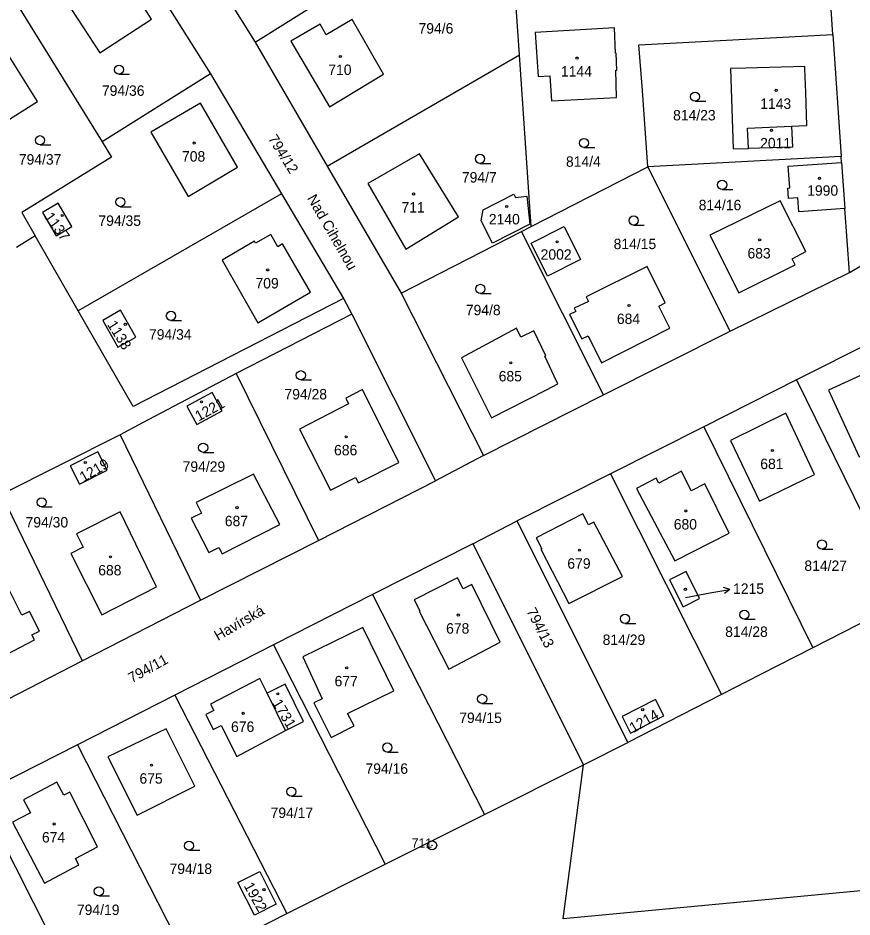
# Model space of a CAD drawing. Extents: x -680203 to -673936, y -1102717 to -1093650.
# Drawn here: x -678976.8 to -678840.6, y -1097956.2 to -1097809.5 of the extents above; entities that cross this region are included whole.
import ezdxf

# ---------------------------------------------------------------- set-up
doc = ezdxf.new("R2010")
doc.units = 0
for name, color, linetype in [('SOxx02xx_Koleje_param další_Popis10', 7, 'Continuous'), ('SOxx02xx_Staničení_Popis10', 7, 'Continuous'), ('SOxxxxxx_Koleje_hlavní_body_Popis10', 7, 'Continuous'), ('SOxxxxxx_Koleje_param další_Popis10', 7, 'Continuous'), ('SOxxxxxx_Osa_bod_P', 7, 'Continuous'), ('x_prac', 7, 'Continuous')]:
    doc.layers.add(name, color=color, linetype=linetype)

msp = doc.modelspace()

# ---------------------------------------------------------------- linework, layer by layer
at = {"layer": 'SOxx02xx_Koleje_param další_Popis10'}
for radius in [0.75, 0.03]:
    msp.add_circle((-678909.18, -1097944.49), radius, dxfattribs=at)
at = {"layer": 'SOxx02xx_Staničení_Popis10'}
for p, q in [((-678863.48, -1097903.24), (-678860.53, -1097902.72)), ((-678860.53, -1097902.72), (-678861.6, -1097902.4)), ((-678860.53, -1097902.72), (-678861.42, -1097903.39)), ((-678867.79, -1097904.02), (-678863.48, -1097903.24))]:
    msp.add_line(p, q, dxfattribs=at)
at = {"layer": 'SOxxxxxx_Koleje_hlavní_body_Popis10'}
for p, q in [((-678960.32, -1097818.66), (-678958.57, -1097818.66)), ((-678866.24, -1097823.05), (-678864.49, -1097823.05)), ((-678973.2, -1097830.17), (-678971.45, -1097830.17)), ((-678884.37, -1097830.62), (-678882.62, -1097830.62)), ((-678901.36, -1097833.2), (-678899.61, -1097833.2)), ((-678861.81, -1097837.44), (-678860.06, -1097837.44)), ((-678960.09, -1097840.26), (-678958.34, -1097840.26)), ((-678876.27, -1097843.26), (-678874.52, -1097843.26)), ((-678901.29, -1097854.43), (-678899.54, -1097854.43)), ((-678951.83, -1097858.83), (-678950.08, -1097858.83)), ((-678930.62, -1097868.52), (-678928.87, -1097868.52)), ((-678946.56, -1097880.35), (-678944.81, -1097880.35)), ((-678972.95, -1097889.25), (-678971.2, -1097889.25)), ((-678845.49, -1097896.15), (-678843.74, -1097896.15)), ((-678877.67, -1097908.26), (-678875.92, -1097908.26)), ((-678858.18, -1097907.59), (-678856.43, -1097907.59)), ((-678901, -1097921.34), (-678899.25, -1097921.34)), ((-678916.48, -1097929.27), (-678914.73, -1097929.27)), ((-678932.16, -1097936.47), (-678930.41, -1097936.47)), ((-678948.88, -1097945.29), (-678947.13, -1097945.29)), ((-678963.6, -1097952.73), (-678961.85, -1097952.73))]:
    msp.add_line(p, q, dxfattribs=at)
for centre in [(-678960.32, -1097817.91), (-678866.24, -1097822.3), (-678973.2, -1097829.42), (-678884.37, -1097829.87), (-678901.36, -1097832.45), (-678861.81, -1097836.69), (-678960.09, -1097839.51), (-678876.27, -1097842.51), (-678901.29, -1097853.68), (-678951.83, -1097858.08), (-678930.62, -1097867.77), (-678946.56, -1097879.6), (-678972.95, -1097888.5), (-678845.49, -1097895.4), (-678877.67, -1097907.51), (-678858.18, -1097906.84), (-678901, -1097920.59), (-678916.48, -1097928.52), (-678932.16, -1097935.72), (-678948.88, -1097944.54), (-678963.6, -1097951.98)]:
    msp.add_circle(centre, 0.75, dxfattribs=at)
at = {"layer": 'SOxxxxxx_Koleje_param další_Popis10'}
for centre in [(-678924.15, -1097815.75), (-678885.52, -1097816.01), (-678852.98, -1097821.28), (-678853.74, -1097827.79), (-678948.03, -1097829.87), (-678845.9, -1097835.63), (-678912.2, -1097838.19), (-678897, -1097840.23), (-678969.6, -1097841.69), (-678855.69, -1097845.68), (-678888.75, -1097846), (-678936.04, -1097850.58), (-678877.02, -1097856.38), (-678959.28, -1097859.47), (-678896.32, -1097865.74), (-678946.83, -1097872.11), (-678923.21, -1097877.82), (-678853.6, -1097880.06), (-678965.81, -1097882), (-678941.05, -1097889.37), (-678867.73, -1097889.91), (-678885.11, -1097896.32), (-678961.71, -1097897.4), (-678867.81, -1097902.7), (-678904.9, -1097906.9), (-678923.12, -1097915.51), (-678934.38, -1097919.75), (-678940.03, -1097922.94), (-678874.78, -1097922.34), (-678954.99, -1097931.39), (-678970.91, -1097941), (-678936.64, -1097951.71)]:
    msp.add_circle(centre, 0.175, dxfattribs=at)
at = {"layer": 'x_prac'}
for p, q in [((-678953.91, -1097788.1), (-678938.08, -1097813.41)), ((-678961.37, -1097793.04), (-678945.39, -1097818.59)), ((-678938.08, -1097813.41), (-678918.44, -1097801.1)), ((-678978.92, -1097804.07), (-678963.07, -1097829.69)), ((-678894.91, -1097815.47), (-678895.44, -1097807.68)), ((-678938.08, -1097813.41), (-678926.32, -1097833.64)), ((-678843.74, -1097812.17), (-678842.39, -1097832.06)), ((-678926.32, -1097833.64), (-678894.91, -1097815.47)), ((-678892.98, -1097843.5), (-678894.91, -1097815.47)), ((-678945.39, -1097818.59), (-678963.07, -1097829.69)), ((-678945.39, -1097818.59), (-678933.76, -1097838.18)), ((-678842.39, -1097832.06), (-678873.97, -1097833.76)), ((-678842.32, -1097833.03), (-678842.39, -1097832.06)), ((-678926.32, -1097833.64), (-678914.25, -1097854.4)), ((-678892.98, -1097843.5), (-678873.97, -1097833.76)), ((-678860.5, -1097860.56), (-678873.97, -1097833.76)), ((-678842.32, -1097833.03), (-678841.76, -1097840.57)), ((-678933.76, -1097838.18), (-678966.99, -1097857.25)), ((-678933.76, -1097838.18), (-678923.64, -1097855.23)), ((-678840.99, -1097851.02), (-678841.76, -1097840.57)), ((-678894.56, -1097844.31), (-678892.98, -1097843.5)), ((-678974.01, -1097845.04), (-678977.07, -1097846.93)), ((-678966.99, -1097857.25), (-678974.01, -1097845.04)), ((-678914.25, -1097854.4), (-678894.56, -1097844.31)), ((-678881.2, -1097870.99), (-678894.56, -1097844.31)), ((-678860.5, -1097860.56), (-678840.99, -1097851.02)), ((-678914.25, -1097854.4), (-678900.79, -1097880.87)), ((-678923.64, -1097855.23), (-678922.3, -1097857.79)), ((-678922.3, -1097857.79), (-678941.15, -1097867.51)), ((-678922.3, -1097857.79), (-678908.62, -1097885.02)), ((-678881.2, -1097870.99), (-678860.5, -1097860.56)), ((-678834.33, -1097860.83), (-678849.66, -1097868.54)), ((-678941.15, -1097867.51), (-678927.73, -1097894.71)), ((-678849.66, -1097868.54), (-678864.79, -1097876.16)), ((-678849.66, -1097868.54), (-678831.96, -1097904.57)), ((-678900.79, -1097880.87), (-678881.2, -1097870.99)), ((-678864.79, -1097876.16), (-678880.05, -1097883.84)), ((-678864.79, -1097876.16), (-678846.99, -1097912.25)), ((-678960.14, -1097877.47), (-678979.48, -1097887.23)), ((-678960.14, -1097877.47), (-678947.01, -1097904.5)), ((-678900.79, -1097880.87), (-678908.62, -1097885.02)), ((-678880.05, -1097883.84), (-678895.29, -1097891.51)), ((-678880.05, -1097883.84), (-678861.94, -1097919.88)), ((-678927.73, -1097894.71), (-678908.62, -1097885.02)), ((-678979.48, -1097887.23), (-678966.3, -1097914.38)), ((-678902.51, -1097895.27), (-678895.29, -1097891.51)), ((-678877.23, -1097927.69), (-678895.29, -1097891.51)), ((-678947.01, -1097904.5), (-678927.73, -1097894.71)), ((-678902.51, -1097895.27), (-678918.89, -1097903.57)), ((-678902.51, -1097895.27), (-678884.45, -1097931.36)), ((-678918.89, -1097903.57), (-678935.06, -1097911.78)), ((-678918.89, -1097903.57), (-678900.64, -1097939.45)), ((-678966.3, -1097914.38), (-678947.01, -1097904.5)), ((-678831.96, -1097904.57), (-678846.99, -1097912.25)), ((-678935.06, -1097911.78), (-678951.18, -1097919.98)), ((-678935.06, -1097911.78), (-678916.83, -1097947.55)), ((-678985.38, -1097924.16), (-678966.3, -1097914.38)), ((-678951.18, -1097919.98), (-678967.07, -1097928.07)), ((-678951.18, -1097919.98), (-678932.91, -1097955.59)), ((-678933.11, -1097925.74), (-678936.12, -1097919.65)), ((-678861.94, -1097919.88), (-678877.23, -1097927.69)), ((-678884.45, -1097931.36), (-678877.23, -1097927.69)), ((-678967.07, -1097928.07), (-678983.21, -1097936.27)), ((-678967.07, -1097928.07), (-678948.91, -1097963.73)), ((-678900.64, -1097939.45), (-678884.45, -1097931.36)), ((-678887.76, -1097956.47), (-678884.45, -1097931.36)), ((-678983.21, -1097936.27), (-678965.08, -1097971.96)), ((-678916.83, -1097947.55), (-678900.64, -1097939.45)), ((-678932.91, -1097955.59), (-678916.83, -1097947.55)), ((-678948.91, -1097963.73), (-678932.91, -1097955.59))]:
    msp.add_line(p, q, dxfattribs=at)
for points in [[(-678963.44, -1097815.14), (-678955.01, -1097809.64), (-678961.34, -1097799.76), (-678969.9, -1097805.18), (-678963.44, -1097815.14)], [(-678843.74, -1097812.17), (-678844.08, -1097807.19), (-678844.22, -1097805.2)], [(-678983.7, -1097829.4), (-678973.63, -1097823.1), (-678981.83, -1097810.05), (-678990.69, -1097815.62), (-678984.79, -1097825), (-678985.99, -1097825.76), (-678983.7, -1097829.4)], [(-678922.23, -1097809.74), (-678926.45, -1097812.19), (-678927.46, -1097810.45), (-678932.25, -1097813.23), (-678925.95, -1097823.94), (-678917.13, -1097818.66), (-678922.23, -1097809.74)], [(-678879.04, -1097822.47), (-678879.17, -1097818.01), (-678879.02, -1097818), (-678879.1, -1097815.19), (-678879.25, -1097815.19), (-678879.37, -1097811.06), (-678892.33, -1097811.83), (-678891.85, -1097819.03), (-678889.96, -1097818.9), (-678889.69, -1097823.01), (-678879.04, -1097822.47)], [(-678873.97, -1097833.76), (-678874.82, -1097821.28), (-678875.4, -1097813.86), (-678843.74, -1097812.17)], [(-678850.5, -1097827.13), (-678847.98, -1097827.02), (-678848.16, -1097821.65), (-678848.29, -1097817.69), (-678848.3, -1097817.4), (-678857.93, -1097817.64), (-678860.46, -1097817.7), (-678860.03, -1097830.83), (-678857.53, -1097830.75)], [(-678940.95, -1097833.82), (-678947, -1097823.37), (-678955.13, -1097828.08), (-678949.02, -1097838.58), (-678940.95, -1097833.82)], [(-678857.53, -1097830.75), (-678857.69, -1097827.46), (-678850.5, -1097827.13)], [(-678850.5, -1097827.13), (-678850.33, -1097830.53), (-678857.53, -1097830.75)], [(-678963.07, -1097829.69), (-678961.51, -1097832.2), (-678976.19, -1097841.23), (-678974.01, -1097845.04)], [(-678904.88, -1097841.91), (-678911.22, -1097831.61), (-678919.66, -1097836.48), (-678913.46, -1097847.19), (-678904.88, -1097841.91)], [(-678841.76, -1097840.57), (-678849.27, -1097841.11), (-678849.44, -1097838.81), (-678850.96, -1097838.92), (-678851.08, -1097837.23), (-678850.78, -1097837.21), (-678851.04, -1097833.66), (-678842.32, -1097833.03)], [(-678900.82, -1097840.78), (-678895.84, -1097838.22), (-678895.57, -1097838.75), (-678893.72, -1097838.56), (-678893.2, -1097843.1), (-678899.32, -1097846.24), (-678901.17, -1097842.56), (-678900.82, -1097840.78)], [(-678968.02, -1097843.52), (-678970.24, -1097839.69), (-678972.81, -1097841.2), (-678970.57, -1097845.02), (-678968.02, -1097843.52)], [(-678852.34, -1097839.3), (-678863.8, -1097844.9), (-678859.1, -1097854.34), (-678849.87, -1097849.75), (-678850.4, -1097848.77), (-678848.15, -1097847.56), (-678852.34, -1097839.3)], [(-678890.32, -1097851.62), (-678893.02, -1097846.2), (-678887.61, -1097843.5), (-678884.93, -1097848.9), (-678890.32, -1097851.62)], [(-678938, -1097846.24), (-678938.2, -1097845.91), (-678943.46, -1097848.98), (-678937.61, -1097859.19), (-678929.06, -1097854.2), (-678933.6, -1097846.35), (-678934.36, -1097846.79), (-678935.53, -1097844.79), (-678938, -1097846.24)], [(-678840.99, -1097851.02), (-678832.09, -1097845.78), (-678831.23, -1097845.71)], [(-678883.65, -1097855.72), (-678885.97, -1097856.84), (-678885.73, -1097857.35), (-678886.75, -1097857.83), (-678884.72, -1097861.82), (-678883.71, -1097861.31), (-678881.5, -1097865.73), (-678870.37, -1097860.1), (-678872.16, -1097856.47), (-678871.13, -1097855.96), (-678874.06, -1097850.03), (-678884.02, -1097854.99), (-678883.65, -1097855.72)], [(-678923.64, -1097855.23), (-678958.01, -1097872.87), (-678966.99, -1097857.25)], [(-678957.55, -1097861.53), (-678960.04, -1097857.15), (-678962.96, -1097858.81), (-678960.48, -1097863.19), (-678957.55, -1097861.53)], [(-678894.67, -1097861.55), (-678895.39, -1097860.07), (-678904.4, -1097864.93), (-678899.47, -1097874.74), (-678890.51, -1097870.13), (-678888.62, -1097869.16), (-678889.22, -1097867.92), (-678890.78, -1097864.67), (-678890.6, -1097864.58), (-678892.55, -1097860.53), (-678894.67, -1097861.55)], [(-678941.15, -1097867.51), (-678956.48, -1097875.55), (-678960.14, -1097877.47)], [(-678839.24, -1097867.8), (-678844.46, -1097870.2), (-678839.45, -1097881.07), (-678831.1, -1097877.28), (-678835.35, -1097868.36), (-678836.07, -1097866.86), (-678836.27, -1097866.43), (-678836.84, -1097866.69), (-678839.24, -1097867.8)], [(-678945.07, -1097870.57), (-678949.24, -1097872.82), (-678947.61, -1097875.82), (-678943.45, -1097873.57), (-678945.07, -1097870.57)], [(-678925.78, -1097886.53), (-678921.68, -1097884.45), (-678921.22, -1097885.35), (-678914.63, -1097881.99), (-678920.54, -1097870.1), (-678923.29, -1097871.52), (-678922.82, -1097872.42), (-678930.84, -1097876.59), (-678925.78, -1097886.53)], [(-678846.71, -1097883.95), (-678851.43, -1097873.97), (-678860.46, -1097878.44), (-678855.69, -1097888.3), (-678846.71, -1097883.95)], [(-678963.77, -1097880.27), (-678968.29, -1097882.57), (-678966.77, -1097885.54), (-678962.26, -1097883.24), (-678963.77, -1097880.27)], [(-678872.16, -1097885.4), (-678872.61, -1097884.54), (-678875.79, -1097886.23), (-678869.51, -1097898.06), (-678860.66, -1097893.55), (-678864.62, -1097885.51), (-678866.86, -1097886.61), (-678868.44, -1097883.42), (-678872.16, -1097885.4)], [(-678948.5, -1097891.1), (-678945.66, -1097896.7), (-678944, -1097895.86), (-678943.46, -1097896.93), (-678934.04, -1097892.12), (-678938.35, -1097883.92), (-678947.72, -1097888.53), (-678946.84, -1097890.26), (-678948.5, -1097891.1)], [(-678966.14, -1097895.81), (-678968.18, -1097896.84), (-678963.14, -1097906.88), (-678954.21, -1097902.29), (-678960.14, -1097890.08), (-678967.23, -1097893.64), (-678966.14, -1097895.81)], [(-678883.62, -1097892.18), (-678884.56, -1097890.41), (-678892.2, -1097894.31), (-678891.27, -1097896.08), (-678891.42, -1097896.16), (-678886.82, -1097905.03), (-678878.08, -1097900.6), (-678882.77, -1097891.73), (-678883.62, -1097892.18)], [(-678870.38, -1097901.18), (-678868.16, -1097905.58), (-678865.48, -1097904.22), (-678867.71, -1097899.82), (-678870.38, -1097901.18)], [(-678911.28, -1097906.26), (-678906.47, -1097915.76), (-678898.04, -1097911.34), (-678902.69, -1097901.91), (-678904.11, -1097902.63), (-678905.02, -1097900.82), (-678912.08, -1097904.4), (-678911.17, -1097906.2), (-678911.28, -1097906.26)], [(-678976.16, -1097906.92), (-678978.53, -1097902.24), (-678987.43, -1097906.54), (-678983.19, -1097915.7), (-678974.12, -1097910.97), (-678974.54, -1097910.13), (-678973.31, -1097909.51), (-678974.93, -1097906.3), (-678976.16, -1097906.92)], [(-678920.47, -1097908.91), (-678930.29, -1097913.74), (-678927.13, -1097920.58), (-678928.48, -1097921.25), (-678925.66, -1097926.89), (-678921.92, -1097925), (-678922.97, -1097922.96), (-678915.41, -1097919.25), (-678920.47, -1097908.91)], [(-678846.99, -1097912.25), (-678855.54, -1097916.61), (-678861.94, -1097919.88)], [(-678936.12, -1097919.65), (-678937.29, -1097917.27), (-678945.36, -1097921.42), (-678944.83, -1097922.49), (-678946.14, -1097923.14), (-678944.93, -1097925.57), (-678943.62, -1097924.91), (-678941.09, -1097929.98), (-678933.11, -1097925.74)], [(-678933.11, -1097925.74), (-678930.17, -1097924.28), (-678933.15, -1097918.18), (-678936.12, -1097919.65)], [(-678872.68, -1097920.69), (-678878.13, -1097923.44), (-678876.76, -1097926.17), (-678871.33, -1097923.37), (-678872.68, -1097920.69)], [(-678962.11, -1097930.03), (-678957.33, -1097939.56), (-678947.95, -1097934.83), (-678952.63, -1097925.47), (-678962.11, -1097930.03)], [(-678972.49, -1097950.63), (-678966.85, -1097947.64), (-678967.39, -1097946.62), (-678963.81, -1097944.72), (-678968.35, -1097935.81), (-678969.33, -1097936.32), (-678970.46, -1097934.18), (-678975.89, -1097937.03), (-678974.76, -1097939.18), (-678977.7, -1097940.72), (-678972.49, -1097950.63)], [(-678785.71, -1097946.88), (-678809.1, -1097949.07), (-678848.43, -1097952.77), (-678849.53, -1097952.88), (-678887.76, -1097956.47)], [(-678938.2, -1097955.89), (-678940.89, -1097950.54), (-678937.32, -1097948.75), (-678934.63, -1097954.1), (-678938.2, -1097955.89)]]:
    msp.add_lwpolyline(points, dxfattribs=at)

# ---------------------------------------------------------------- texts
at = {"layer": 'SOxx02xx_Koleje_param další_Popis10'}
msp.add_text('711', height=1.5, dxfattribs=at).set_placement((-678912.52, -1097944.86))
at = {"layer": 'SOxx02xx_Staničení_Popis10'}
for s, rotation, p in [('Nad Cihelnou', 300, (-678929.64, -1097838.87)), ('Havírská', 30, (-678944.15, -1097911.15))]:
    msp.add_text(s, height=1.7, rotation=rotation, dxfattribs=at).set_placement(p)
at = {"layer": 'SOxxxxxx_Osa_bod_P'}
for s, p in [('794/6', (-678911.39, -1097812.01)), ('710', (-678926.13, -1097818.77)), ('1144', (-678888.13, -1097819.03)), ('794/36', (-678963.1, -1097822.17)), ('1143', (-678855.59, -1097824.3)), ('814/23', (-678869.82, -1097826.18)), ('2011', (-678855.6, -1097830.74)), ('794/37', (-678976.67, -1097833.39)), ('708', (-678950.02, -1097832.9)), ('814/4', (-678887.32, -1097833.75)), ('794/7', (-678904.31, -1097836.32)), ('1990', (-678847.92, -1097838.47)), ('711', (-678914.18, -1097841.22)), ('814/16', (-678865.64, -1097840.84)), ('794/35', (-678963.67, -1097843.39)), ('2140', (-678899.91, -1097843.15)), ('814/15', (-678879.53, -1097847.19)), ('2002', (-678891.45, -1097848.91)), ('683', (-678857.67, -1097848.71)), ('709', (-678938.02, -1097853.6)), ('794/8', (-678903.67, -1097857.97)), ('684', (-678879, -1097859.41)), ('794/34', (-678955.41, -1097861.96)), ('685', (-678898.3, -1097868.77)), ('794/28', (-678933.29, -1097871.71)), ('686', (-678925.19, -1097880.84)), ('794/29', (-678949.92, -1097883.52)), ('681', (-678855.58, -1097883.08)), ('794/30', (-678975.57, -1097892.61)), ('687', (-678943.03, -1097892.4)), ('680', (-678869.71, -1097892.94)), ('679', (-678887.09, -1097899.34)), ('814/27', (-678848.38, -1097899.7)), ('688', (-678963.7, -1097900.43)), ('1215', (-678860.02, -1097903.44)), ('678', (-678906.89, -1097909.93)), ('814/28', (-678861.31, -1097910.47)), ('814/29', (-678881.32, -1097911.78)), ('677', (-678925.1, -1097918.53)), ('794/15', (-678904.74, -1097924.52)), ('676', (-678942.01, -1097925.97)), ('794/16', (-678920.06, -1097932.81)), ('675', (-678956.97, -1097934.42)), ('794/17', (-678935.55, -1097940.02)), ('674', (-678972.89, -1097944.02)), ('794/18', (-678952.06, -1097949.15)), ('794/19', (-678967.18, -1097955.85))]:
    msp.add_text(s, height=1.7, dxfattribs=at).set_placement(p)
for s, rotation, p in [('794/12', 302, (-678936.04, -1097829.15)), ('1137', 306, (-678972.57, -1097841.94)), ('1138', 302, (-678962.3, -1097859.5)), ('1221', 29, (-678947.29, -1097875.33)), ('1219', 30, (-678966.13, -1097885.27)), ('794/13', 297, (-678893.82, -1097906.25)), ('794/11', 29, (-678958.21, -1097918.05)), ('1731', 301, (-678935.34, -1097921.25)), ('1214', 30, (-678876.35, -1097926.2)), ('1922', 299, (-678939.98, -1097951.08))]:
    msp.add_text(s, height=1.7, rotation=rotation, dxfattribs=at).set_placement(p)

doc.saveas('drawing.dxf')
